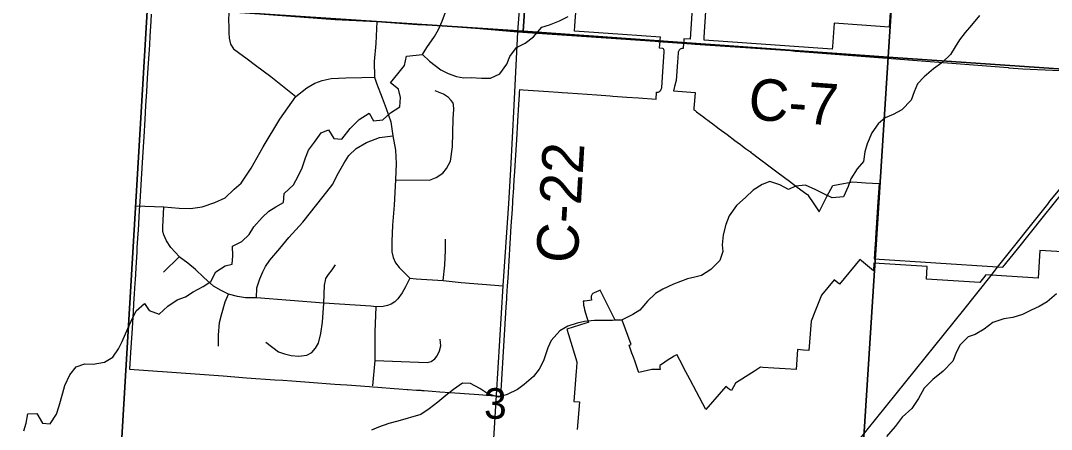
# Model space of a CAD drawing. Extents: x 114604 to 551442, y 316898 to 567001.
# Drawn here: x 273393 to 280836, y 364658 to 367612 of the extents above; entities that cross this region are included whole.
import ezdxf

# ---------------------------------------------------------------- set-up
doc = ezdxf.new("R2010")
doc.units = 0
for name, color, linetype in [('GE_P_Alignment_1000_Cardinal_Points', 7, 'Continuous'), ('GE_P_Alignment_100_Stations', 7, 'Continuous'), ('GE_P_Alignment_500_Bearings', 7, 'Continuous'), ('PM_P_Cells', 7, 'Continuous'), ('PM_P_CL_Double_Solid', 7, 'Continuous'), ('PV_X_Curb', 7, 'Continuous'), ('SN_P_Signs', 7, 'Continuous')]:
    doc.layers.add(name, color=color, linetype=linetype)

msp = doc.modelspace()

# ---------------------------------------------------------------- linework, layer by layer
at = {"layer": 'GE_P_Alignment_1000_Cardinal_Points'}
msp.add_line((274424.4, 365793.6), (274537.8, 365905.4), dxfattribs=at)
for points in [[(274895.4, 367679.1), (274894.8, 367605.9), (274896.1, 367577.6), (274895.3, 367524.4), (274899.1, 367484.3), (274908.9, 367440.7), (274930.4, 367409), (274967.2, 367380.9), (275027.7, 367335.3), (275088.2, 367289.7), (275198.5, 367207.9), (275380.1, 367062.9)], [(275965.4, 367605), (275957.1, 367446.3), (275946.2, 367315.9), (275949.4, 367202.2), (275963.9, 367159.7), (276002.6, 367053.4), (276031.5, 366977.9), (276065.4, 366881), (276080.6, 366779.5), (276100, 366675.2), (276105.4, 366580.5), (276101.1, 366460.4), (276090.7, 366278.2), (276078.1, 366132.9), (276074.1, 366014.7), (276072.7, 365942.1), (276083.5, 365900.2), (276099, 365862.1), (276126, 365827), (276203.8, 365751.2), (276248.7, 365744.9), (276444.3, 365733.9), (276574.2, 365719.6), (276878.2, 365696.3)], [(274221.3, 366273.4), (274427.8, 366266.3), (274538.7, 366256.9), (274620.6, 366254.1), (274703.3, 366266.4), (274795.4, 366298.7), (274869.5, 366330.9), (274935.6, 366393.3), (274985.1, 366437.9), (275058, 366546.7), (275143.6, 366700.8), (275265.6, 366899.8), (275380.1, 367062.9), (275459, 367125.5), (275516.4, 367160.5), (275571.5, 367179.3), (275635.8, 367193.6), (275740.1, 367197.7), (275857.1, 367201.6), (275949.4, 367202.2)], [(276101.1, 366460.4), (276346.3, 366459.1), (276392.7, 366477.7), (276441.1, 366508.5), (276469.2, 366542.1), (276496.2, 366596), (276512.7, 366700.5), (276516.2, 366905.2), (276520.8, 366970.1), (276518.5, 367005.6), (276514.4, 367019.7), (276501.1, 367035.8), (276482.7, 367057), (276447.1, 367081), (276387.2, 367103.9)], [(275095.7, 365608.1), (275098.6, 365681.6), (275119.1, 365744.7), (275141.5, 365795.6), (275162.2, 365835.9), (275193.3, 365879.9), (275264.4, 365966), (275330.2, 366043.5), (275431.2, 366154.6), (275578.1, 366339.8), (275647.2, 366429.6), (275678.9, 366494.2), (275726.5, 366580.4), (275761.8, 366636), (275814.8, 366688.4), (275891.5, 366730.4), (275985.5, 366767.6), (276080.6, 366779.5)], [(276203.8, 365751.2), (276172.5, 365687.3), (276148.2, 365644.9), (276116.1, 365602.4), (276094.3, 365578.7), (276068.5, 365563.1), (276041, 365552.3), (276010.2, 365545.9), (275959.4, 365544.2), (275921.7, 365548.9), (275581.6, 365568.8), (275095.7, 365608.1), (275015.8, 365608.5), (274957.8, 365618.4), (274892.8, 365634.9), (274841.5, 365661.9), (274786.7, 365692.2), (274716.3, 365756.5), (274654.5, 365812.4), (274601.3, 365858), (274537.8, 365905.4), (274541.2, 365905.4), (274477.6, 365971.5), (274446.6, 366020.8), (274425.8, 366065), (274418.8, 366088.8), (274418.6, 366119.5), (274427.8, 366266.3)], [(276444.3, 365733.9), (276455, 365845.7), (276459.9, 365953.5), (276462.2, 366032.7)], [(275581.6, 365568.8), (275587.6, 365700.8), (275594.4, 365733.9), (275598, 365748.1), (275616.6, 365776.1), (275642.9, 365810.7), (275666.2, 365846)], [(274820.5, 365259), (274821.6, 365339.2), (274829.5, 365429.7), (274842.8, 365486.1), (274869.4, 365578.5), (274892.8, 365634.9)], [(275162.7, 365286.9), (275255.8, 365219.4), (275297.8, 365203.9), (275346.9, 365192.1), (275401.1, 365187.2), (275458.7, 365194.6), (275494.7, 365214), (275523.3, 365244.2), (275543.5, 365281.6), (275561, 365350.3), (275571.8, 365433.6), (275581.6, 365568.8)], [(275935.6, 364973.5), (275952.1, 365156.6), (275951.9, 365362.5), (275959.4, 365544.2)], [(275952.1, 365156.6), (276329.7, 365141.5), (276358.5, 365149.4), (276383.8, 365167.4), (276400.1, 365190.4), (276417.7, 365224.8), (276427.6, 365260.5), (276422.1, 365310)]]:
    msp.add_lwpolyline(points, dxfattribs=at)
at = {"layer": 'GE_P_Alignment_100_Stations'}
for points in [[(279715.2, 368312.4), (279666.2, 367564.6), (279466.5, 367578.8), (279267.2, 367593), (279256.2, 367425.4), (279254.5, 367405.2), (278329.1, 367470.8), (278328.7, 367491.5), (278347.9, 367790.7)], [(274335.9, 367659.8), (274332.7, 367607.4), (274326.1, 367500), (274322.4, 367437.1), (274318.2, 367370.2), (274314.3, 367305.2), (274307.7, 367197.3), (274301.7, 367097.4), (274295.5, 366997.6), (274289.5, 366897.8), (274281.8, 366771.8), (274272.9, 366624.5), (274263.3, 366466.9), (274253.2, 366302.2), (274249.6, 366242.2), (274240.7, 366095.1), (274239.2, 366072.7), (274233, 365969), (274231.2, 365939.5), (274226.7, 365866.8), (274219, 365739), (274217.4, 365714.9), (274212.8, 365637.5), (274208.4, 365565.2), (274208, 365557.6), (274202.5, 365467.4), (274195.4, 365353.3), (274186.9, 365214.1), (274179.6, 365092.7), (274620.2, 365060.7), (274856, 365043.6), (275024.1, 365031.4), (275229.6, 365016.5), (275285.5, 365012.4), (275351.3, 365007.6), (275476.8, 364998.5), (275661.2, 364985.1), (275703.2, 364982.1), (275747.3, 364978.9), (275911.9, 364966.9), (275936.4, 364965.1), (275971.8, 364962.6), (275971.8, 364962.6), (276091.5, 364953.9), (276123.1, 364951.6), (276184.3, 364947.1), (276191.2, 364946.6), (276252.4, 364942.2), (276283, 364940), (276291, 364939.4), (276307.1, 364938.2), (276365.1, 364934), (276420.7, 364930), (276494.6, 364924.6), (276701, 364909.6), (276787.3, 364903.4), (276799.7, 364902.5), (276829.7, 364900.3), (276859.6, 364898.2), (276899.8, 365541.8), (276903.4, 365600.1), (276903.6, 365602.1), (276904.6, 365618.2), (276909.5, 365696.4), (276912.8, 365750.2), (276936.4, 366126.5), (276944, 366248.4), (276950.5, 366352.3), (276951.1, 366361.7), (276957.3, 366461.1), (276961.1, 366521.8), (276966.2, 366603.9), (276975.4, 366750.2), (276983.8, 366885), (276991.4, 367006.8), (276995.7, 367076), (276996.6, 367090.1), (276998.1, 367114.5), (277023, 367112.3), (277205.6, 367099.8), (277275.4, 367094.9), (277303.5, 367092.9), (277345.3, 367089.9), (277415.1, 367085), (277484.9, 367080), (277554.8, 367075.1), (277651, 367068.3), (277669.6, 367067), (277771.3, 367059.8), (277854, 367053.9), (277981.2, 367044.9), (277984.7, 367094.8), (277990.8, 367094.9), (277996.8, 367096.1), (278002.5, 367098.3), (278007.7, 367101.4), (278012.3, 367105.4), (278016.2, 367110.1), (278019.1, 367115.5), (278021.1, 367121.2), (278022.1, 367127.3), (278027.7, 367205.9), (278040.4, 367385.9), (278040.3, 367391.5), (278039.4, 367397), (278037.6, 367402.3), (278034.9, 367407.2), (278031.5, 367411.6), (278007.4, 367413.3), (278010.8, 367463.3), (278011.4, 367472), (278012.9, 367493.2), (277738.1, 367512.5), (277393.6, 367536.7), (277396.2, 367574.8), (277414, 367834.4)], [(278246.2, 367777), (278227.3, 367478), (278182.5, 367481.2), (278181.4, 367465.5), (278180.4, 367451.2), (278177.5, 367411.3), (278172.1, 367411.2), (278166.8, 367410.4), (278161.6, 367408.7), (278156.8, 367406.2), (278152.4, 367403.1), (278148.5, 367399.1), (278145.2, 367394.6), (278142.7, 367389.7), (278141, 367384.4), (278140.2, 367378.9), (278135.4, 367311.4), (278126, 367179.4), (278115.7, 367135), (278108.5, 367103.8), (278200.4, 367097.3), (278263.5, 367092.9), (278259.3, 367033), (278255.5, 366979.9), (278254.8, 366969.1), (278254.7, 366967.9), (278263.5, 366961.4), (278273.6, 366953.7), (278326.2, 366914.3), (278342.1, 366902.5), (278354.7, 366893.1), (278377.8, 366875.8), (278382.3, 366872.4), (278438.3, 366830.5), (278494.4, 366788.5), (278550.4, 366746.6), (278583.1, 366722.2), (278584.8, 366720.9), (278588.1, 366718.5), (278606.5, 366704.7), (278628.1, 366688.6), (278662.6, 366662.7), (278669.5, 366657.5), (278678.1, 366651.1), (278718.6, 366620.8), (278747, 366599.5), (278774.7, 366578.9), (278777.5, 366576.8), (278785.4, 366570.9), (278863, 366512.7), (278945.1, 366451.3), (278988.4, 366418.9), (279001.2, 366409.4), (279071.6, 366356.7), (279074.7, 366354.4), (279124.9, 366279.9), (279158.5, 366230.1), (279215.7, 366340.5), (279257.2, 366420.5), (279334.4, 366434.5), (279362.6, 366439.4), (279403.1, 366446.8), (279497.7, 366440.6), (279592.7, 366434.4), (279584.1, 366301.5), (279576.7, 366188.9), (279571.9, 366114.1), (279567, 366039.2), (279566.3, 366027.8), (279562.2, 365964.4), (279557.3, 365889.5), (280448.1, 365832.3), (280484.8, 365830), (280590.6, 365961.2), (280780.6, 366196.8), (280990.1, 366456.6)], [(281527.8, 365905.2), (280753.6, 365950.6), (280740.6, 365751), (280400.5, 365773.2), (280363.8, 365775.6), (280318.9, 365719.8), (279933.6, 365744.5), (279939.3, 365834.7), (279554.9, 365859.3), (279551.8, 365804.6), (279464.8, 365876), (279452.1, 365886.4), (279305.8, 365708.2), (279268.6, 365738.8), (279268.5, 365738.8), (279177.3, 365627.9), (279132.6, 365518.3), (279100.6, 365439.7), (279089.9, 365288), (279085.7, 365228.2), (279046.9, 365230.9), (279002.9, 365234), (278992.7, 365089.4), (278912.9, 365095), (278833.1, 365100.6), (278753.3, 365106.2), (278736.1, 365107.4), (278699.6, 365083.7), (278692.5, 365079.1), (278627.4, 365036.9), (278556.1, 364990.6), (278527.1, 364938.1), (278512.9, 364946.6), (278499.4, 364956.1), (278486.6, 364966.5), (278342.1, 364801.9), (278274.8, 364928.2), (278227.7, 365016.8), (278180.5, 365105.4), (278172.2, 365120.8), (278130.9, 365198.4), (278128.6, 365196.9), (278112.9, 365186.7), (278063, 365154.4), (278027.1, 365131.1), (278015.8, 365123.7), (278008.2, 365118.8), (278009.6, 365104.8), (278010.2, 365090.7), (277950.2, 365090.3), (277856.3, 365068.8), (277854.6, 365073.5), (277829.8, 365145), (277817.7, 365179.7), (277807.5, 365208.9), (277797.7, 365237.3), (277787.8, 365265.6), (277801.4, 365270.5), (277736.5, 365446.7), (277736, 365448.1), (277687.2, 365446.8), (277635.6, 365548.8), (277577.4, 365664), (277568.8, 365659.6), (277552.2, 365651.9), (277535.2, 365645.3), (277529.8, 365642.9), (277524.8, 365639.5), (277520.5, 365635.4), (277517, 365630.6), (277514.3, 365625.3), (277512.5, 365619.6), (277511.8, 365613.7), (277512.1, 365607.7), (277514.2, 365591.4), (277501.1, 365589.7), (277484.4, 365587.6), (277468.1, 365585.4), (277454.7, 365583.7), (277457, 365565.7), (277458.5, 365554.5), (277461.4, 365537.6), (277465.8, 365521), (277482.5, 365466.2), (277493.4, 365430.7), (277490.1, 365429.7), (277475.5, 365425.3), (277337.5, 365383), (277350, 365342.4), (277409.8, 365147.1), (277406.5, 365102.7), (277404.8, 365078.7), (277388.7, 364860.3), (277427.6, 364856.9), (277412.1, 364657.3)]]:
    msp.add_lwpolyline(points, dxfattribs=at)
at = {"layer": 'GE_P_Alignment_500_Bearings'}
for p, q in [((280402.1, 365770.8), (280448.1, 365829)), ((276809.7, 364590.1), (276829.2, 364906.1))]:
    msp.add_line(p, q, dxfattribs=at)
for points in [[(276931.9, 366535.5), (276957.7, 366999.7), (276984.5, 367531.7), (277060.6, 368541.9), (277110.1, 369528.7), (277187.7, 370439.1), (277228.4, 370969.4), (277241.4, 371125.3), (277248.2, 371273.2), (277259.7, 371424.2), (277332.8, 372518.9), (277389.4, 373392.4), (277401.3, 373607.2), (277428.3, 374031.7), (277448.4, 374328.8), (277467, 374589.9), (277487.5, 374942.6), (277528.3, 375588)], [(269323.1, 368051.4), (269399.7, 368042.4), (270033.7, 368004.9), (271087.8, 367927.7), (271541.8, 367903.3), (271768.8, 367887.2), (272574.3, 367825.6), (273246.4, 367782.5), (274895.4, 367679.1), (275664.7, 367619.4), (275965.4, 367605), (276259.1, 367583.4), (276378.8, 367578.3), (276513, 367570.5), (276709.4, 367554.8), (276984.5, 367531.7), (277976.1, 367462.7), (277997.4, 367461.3)], [(277997.4, 367461.3), (278237, 367444.6), (278263.5, 367442.8)], [(278263.5, 367442.8), (278952, 367394.9), (278985.4, 367392.4), (279056.7, 367386.9), (280524.8, 367272.1), (280529.7, 367271.7), (280629.7, 367263.8), (281378.4, 367230.2), (281584.1, 367215.8), (281626.3, 367213.3)], [(280448.1, 365829), (280810, 366286.2), (280826, 366306.2), (280874.8, 366368.5), (281448.3, 367057.9), (281584.1, 367215.8), (281640.1, 367283.5)], [(276829.2, 364906.1), (276878.2, 365696.3), (276918.3, 366290.4), (276931.9, 366535.5)], [(277502, 362199), (278431.9, 363344), (278453.3, 363368.6), (278499.3, 363424.9), (279134, 364200.8), (279137.7, 364205.3), (279201.3, 364281.9), (279369.6, 364485.1), (279403.4, 364525.8), (279435.9, 364566.8), (280204.6, 365521.3), (280402.1, 365770.8)]]:
    msp.add_lwpolyline(points, dxfattribs=at)
at = {"layer": 'PM_P_Cells'}
for points in [[(276294.4, 367368.1), (276326.5, 367418.1), (276380.8, 367496.1), (276411, 367548.1), (276437.2, 367608.2), (276461.4, 367674.2)], [(280317.7, 367650), (280259.4, 367578), (280213.3, 367526.1), (280173.1, 367474.1), (280140.9, 367422.1), (280108.7, 367368.1), (280044.5, 367306.2), (279984.3, 367264.3), (279918.1, 367206.4), (279869.9, 367154.4), (279845.7, 367096.4), (279823.5, 367036.4), (279757.2, 366966.4), (279693.1, 366932.6), (279635, 366908.7), (279584.9, 366866.8), (279540.6, 366800.8), (279506.4, 366720.7), (279490.2, 366664.7), (279479.9, 366594.6), (279433.7, 366540.6), (279387.5, 366468.6), (279369.3, 366412.6), (279335, 366338.5), (279253, 366330.8), (279197.1, 366357), (279135.2, 366389.3), (279061.3, 366423.6), (278989.2, 366415.8), (278939.2, 366391.9), (278875.3, 366424.1), (278803.3, 366448.4), (278747.3, 366428.6), (278683.1, 366386.7), (278628.9, 366336.7), (278562.7, 366276.8), (278508.4, 366200.9), (278486.2, 366138.8), (278466, 366062.7), (278459.7, 365992.6), (278463.5, 365942.5), (278443.3, 365878.4), (278377.1, 365812.5), (278310.9, 365770.6), (278260.9, 365758.8), (278208.8, 365746.9), (278158.7, 365727), (278106.7, 365707.2), (278030.5, 365671.3), (277976.4, 365639.4), (277920.2, 365583.5), (277864, 365519.6), (277813.9, 365487.7), (277735.7, 365449.8), (277667.7, 365444), (277537.7, 365444.5), (277463.7, 365436.7), (277411.6, 365424.8), (277343.5, 365403), (277287.4, 365371.1), (277225.2, 365299.2), (277199, 365247.1), (277168.6, 365153.1), (277138.4, 365093), (277096.2, 365039.1), (277030, 364983.2), (276979.9, 364945.3), (276905.8, 364909.4), (276843.7, 364891.6), (276765.8, 364913.9), (276707.9, 364952.1), (276642, 364990.4), (276584, 364990.6), (276517.9, 364946.7), (276463.7, 364902.8), (276405.5, 364854.9), (276343.4, 364807), (276283.2, 364765.1)], [(276294.4, 367368.1), (276346.2, 367319.9), (276428, 367255.5), (276479.9, 367229.3), (276539.8, 367207.1), (276593.8, 367198.9), (276645.8, 367200.7), (276719.8, 367196.5), (276785.8, 367196.3), (276853.9, 367228.1), (276904.2, 367298.1), (276926.4, 367352.1), (276972.6, 367418.1), (277036.7, 367449.9), (277096.9, 367493.8), (277157.1, 367563.8), (277211.2, 367581.7), (277283.3, 367611.5), (277347.4, 367641.3)], [(275297.1, 366361.4), (275363.5, 366425.1), (275397.9, 366489), (275426.3, 366546.9), (275450.8, 366620.9), (275471.1, 366674.9), (275515.5, 366732.7), (275563.9, 366800.5), (275616, 366822.2), (275653.6, 366759.8), (275713.4, 366755.5), (275771.9, 366831.2), (275838.3, 366896.9), (275908.6, 366942.5), (275942.2, 366888.2), (276008.2, 366895.8), (276064.5, 366945.5), (276130.7, 366989.2), (276135.2, 367057.3), (276121.6, 367117.5), (276064, 367162), (276116.4, 367227.7), (276164.8, 367287.6), (276179.2, 367355.6), (276294.4, 367368.1)], [(273414.8, 364646.3), (273433.2, 364702.3), (273445.7, 364770.4), (273509.6, 364772), (273551.1, 364701.6), (273607, 364697.2), (273651.5, 364767), (273671.9, 364827), (273696.5, 364923), (273712.8, 364975), (273747.3, 365051), (273793.7, 365108.8), (273855.8, 365132.4), (273917.7, 365130), (273997.8, 365143.5), (274058, 365179.2), (274098.4, 365241), (274126.7, 365292.9), (274167.3, 365386.9), (274191.7, 365440.8), (274228.1, 365514.7), (274288.5, 365568.4), (274322.1, 365516.1), (274393.8, 365489.6), (274456.2, 365549.3), (274522.4, 365592.9), (274582.5, 365616.6), (274638.7, 365652.3), (274710.9, 365689.9), (274767.1, 365727.6), (274803.6, 365797.5), (274869.8, 365839.2), (274919.9, 365852.9), (274926.3, 365912.9), (274922.8, 365983.1), (274991, 366016.7), (275043.3, 366066.5), (275077.6, 366122.4), (275136, 366188.1), (275186.3, 366235.9), (275236.5, 366265.6), (275290.6, 366297.3), (275297.1, 366361.4)], [(280872.7, 365638.3), (280806.5, 365580.4), (280748.3, 365546.5), (280690.2, 365518.6), (280628.1, 365488.8), (280558, 365467), (280492, 365457.2), (280413.9, 365429.3), (280351.7, 365381.4), (280285.6, 365343.6), (280235.5, 365327.7), (280175.3, 365265.8)], [(280175.3, 365265.8), (280147.1, 365205.8), (280124.9, 365151.7), (280054.6, 365077.8), (279980.4, 365017.9), (279918.2, 364956), (279875.9, 364882), (279827.7, 364808), (279759.4, 364746.1), (279707.2, 364678.1), (279644.9, 364606.2)], [(276283.2, 364765.1), (276116.8, 364716.8), (276050.8, 364701.2), (275976.7, 364673.7), (275926.5, 364652)]]:
    msp.add_lwpolyline(points, dxfattribs=at)
at = {"layer": 'SN_P_Signs'}
for points in [[(274700.3, 373063.4), (277374.2, 372881.6), (277022.9, 367534.8), (274390.7, 367709.1)], [(277374.2, 372881.6), (280003.4, 372703.8), (279657.2, 367348.9), (277022.9, 367534.8)], [(280003.4, 372703.8), (282701, 372543.5), (282364, 367162.2), (279657.2, 367348.9)], [(269112.3, 368061.2), (271743.5, 367879.3), (274308.6, 367720.8), (273996.5, 362446.6), (268764.2, 362800.8)], [(274308.6, 367720.8), (274390.7, 367709.1), (277022.9, 367534.8), (279657.2, 367348.9), (279320.4, 362084), (273996.5, 362446.6)]]:
    msp.add_lwpolyline(points, close=True, dxfattribs=at)
msp.add_lwpolyline([(284847.9, 362936.6), (284785.7, 361698.2), (279320.4, 362084), (279657.2, 367348.9), (282364, 367162.2), (284847.9, 367016.8)], dxfattribs=at)

# ---------------------------------------------------------------- texts
at = {"layer": 'PM_P_CL_Double_Solid'}
for s, rotation, p in [('C-7', 355.84297, (278641.4, 366898.9)), ('C-22', 86.64704, (277414, 365853.2))]:
    msp.add_text(s, height=300.02, rotation=rotation, dxfattribs=at).set_placement(p)
at = {"layer": 'PV_X_Curb'}
msp.add_text('3', height=221, rotation=0.41524, dxfattribs=at).set_placement((276739.1, 364733.7))

doc.saveas('drawing.dxf')
